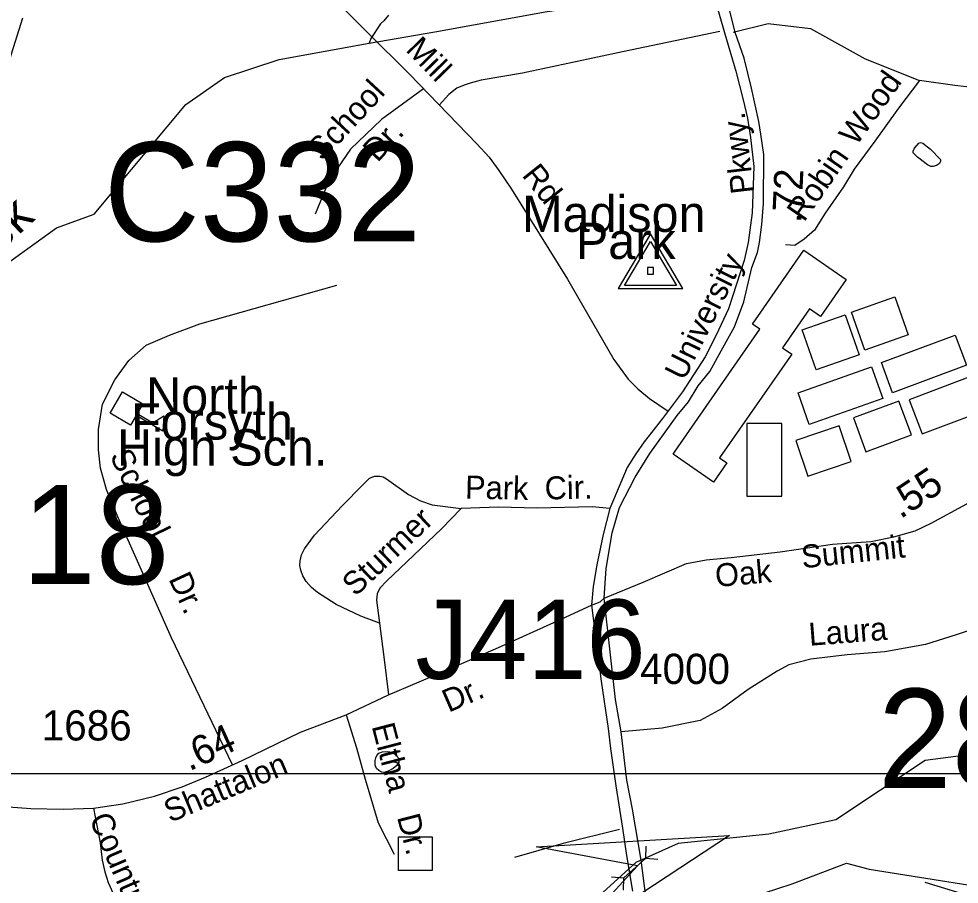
# Model space of a CAD drawing. Extents: x 1547597 to 1699558, y 810033 to 920809.
# Drawn here: x 1620538 to 1624425, y 882486 to 886062 of the extents above; entities that cross this region are included whole.
import ezdxf

# ---------------------------------------------------------------- set-up
doc = ezdxf.new("R2010")
doc.units = 0
for name, color, linetype in [('Exist Boundary Land Use Park Urban  Label', 7, 'Continuous'), ('Exist Cultural Educational Facility High CELL', 7, 'Continuous'), ('Exist Cultural Educational Facility High Label', 7, 'Continuous'), ('Exist Cultural Warehouse Building Footprint', 7, 'Continuous'), ('Exist Hydrographic Creek Single Shore', 7, 'Continuous'), ('Exist Hydrographic Creek Single Shore Label', 7, 'Continuous'), ('Exist Hydrographic Misc Water Feature', 7, 'Continuous'), ('Exist Road Non-System Structure Non-Sys Other CELL', 7, 'Continuous'), ('Exist Road Non-System Structure Non-Sys Other Number Label', 7, 'Continuous'), ('Exist Road Non-System Type 51', 7, 'Continuous'), ('Exist Road Non-System Type 51 Label', 7, 'Continuous'), ('Exist Road Secondary Mileage Hundredths English Label', 7, 'Continuous'), ('Exist Road Secondary Structure Culvert Attributed CELL', 7, 'Continuous'), ('Exist Road Secondary Structure Culvert CELL', 7, 'Continuous'), ('Exist Road Secondary Structure Culvert Number Label', 7, 'Continuous'), ('Exist Road Secondary Structure Standard Bridge Number Label', 7, 'Continuous'), ('Exist Road Secondary Type 51 Attributed', 7, 'Continuous'), ('Exist Road Secondary Type 51 Divided Attributed', 7, 'Continuous'), ('Exist Road Secondary Type 51 Label', 7, 'Continuous'), ('Exist Road Secondary Type 51 Number Label', 7, 'Continuous'), ('Exist Survey Geodetic Marker CELL', 7, 'Continuous'), ('Exist Utilities Electrical Transmission Line', 7, 'Continuous'), ('Prop DSN Text', 7, 'Continuous')]:
    doc.layers.add(name, color=color, linetype=linetype)

msp = doc.modelspace()

# ---------------------------------------------------------------- linework, layer by layer
at = {"layer": 'Exist Cultural Educational Facility High CELL'}
msp.add_lwpolyline([(1620966.1, 884520), (1621050.7, 884470.7), (1621027.6, 884430.9), (1621092.4, 884393.1), (1621137.1, 884421.5), (1621133.7, 884357.9), (1621022.7, 884422.6), (1620999.5, 884382.8), (1620914.9, 884432.2)], close=True, dxfattribs=at)
at = {"layer": 'Exist Cultural Warehouse Building Footprint'}
for points in [[(1623250.5, 884275.4), (1623600.8, 884779.4), (1623570.7, 884800.3), (1623783.5, 885106.5), (1623958.2, 884985.1), (1623852.2, 884832.5), (1623806.9, 884864), (1623694.9, 884702.8), (1623732.8, 884676.5), (1623434.8, 884247.9), (1623465.3, 884226.7), (1623409.9, 884147.1), (1623242.3, 884263.6)], [(1623980, 884850.3), (1624159.7, 884913.1), (1624214.7, 884755.9), (1624035, 884693.1)], [(1623776, 884776.7), (1623953.9, 884838.8), (1624011.8, 884672.9), (1623833.9, 884610.8)], [(1624103.6, 884641.1), (1624409.1, 884755.2), (1624455.6, 884630.6), (1624150.1, 884516.5)], [(1623759.2, 884516.2), (1624062.7, 884623.7), (1624109, 884493.1), (1623805.5, 884385.5)], [(1624494, 884592), (1624218.6, 884487.9), (1624272, 884346.7), (1624547.4, 884450.8)], [(1624176.1, 884482.5), (1623988, 884412.7), (1624039.9, 884272.8), (1624228, 884342.6)], [(1623547.6, 884389), (1623547.6, 884089.2), (1623692.1, 884089.2), (1623692.1, 884389)], [(1623929.2, 884379.9), (1623749.7, 884319.3), (1623799.3, 884172.3), (1623978.8, 884232.9)]]:
    msp.add_lwpolyline(points, close=True, dxfattribs=at)
at = {"layer": 'Exist Hydrographic Creek Single Shore'}
for points in [[(1620440.1, 885016), (1620693.3, 885198.5), (1620849.9, 885254.4), (1621227.8, 885708.3), (1621387.8, 885820), (1621613.8, 885894.2), (1621986.6, 885961), (1622257.8, 886009.1), (1622722.5, 886092.6), (1623152.9, 886155.4), (1623416.2, 886216.6), (1623820.5, 886585.8), (1623860.9, 886593), (1623906.3, 886627.4), (1623942.2, 886690), (1624047.7, 886763.2), (1624164.5, 886835), (1624263, 886913.8), (1624297.4, 886931), (1624388.2, 886945.1), (1624483.6, 886954.5)], [(1625377.5, 882467.3), (1625230.8, 882626.6), (1624908.8, 882915.5), (1624701.8, 883008.3), (1624526.8, 883028.3), (1624284.8, 882997.1), (1623914.8, 882751.9), (1623638.8, 882691.8), (1623262.8, 882653.5), (1623088.8, 882575), (1622562, 882096.8)]]:
    msp.add_lwpolyline(points, dxfattribs=at)
at = {"layer": 'Exist Hydrographic Misc Water Feature'}
for points in [[(1622065.4, 886077.6), (1622047.1, 886053.9), (1622032.9, 886042.2), (1621993.2, 885980.7), (1621986.6, 885961)], [(1624265.8, 885551.5), (1624274.9, 885548.1), (1624306.1, 885523.7), (1624348.1, 885481.4), (1624348.4, 885473.8), (1624343.9, 885464.1), (1624331.5, 885455.9), (1624316.2, 885452.1), (1624307.9, 885452.2), (1624294.4, 885459.3), (1624253.1, 885490.7), (1624234.9, 885508.3), (1624234.6, 885515.2), (1624240.5, 885527.5), (1624258.6, 885548.6), (1624265.8, 885551.5)], [(1622017.5, 883017.7), (1622026.1, 883027.5), (1622041.1, 883032.5), (1622062.8, 883034.2), (1622081.7, 883030.9), (1622095.3, 883022), (1622106.6, 883009.4), (1622109.4, 882999.9), (1622108.4, 882988.9), (1622099.9, 882976.3), (1622084.7, 882963.6), (1622064.7, 882952.8), (1622048.7, 882947), (1622038.2, 882948.3), (1622025.5, 882954.8), (1622016.6, 882963.6), (1622011.6, 882976.9), (1622011, 882996.5), (1622013.8, 883007.5), (1622017.5, 883017.7)]]:
    msp.add_lwpolyline(points, dxfattribs=at)
at = {"layer": 'Exist Road Non-System Structure Non-Sys Other CELL'}
msp.add_lwpolyline([(1622107.7, 882681.8), (1622246.7, 882681.8), (1622246.7, 882542.7), (1622107.7, 882542.7)], close=True, dxfattribs=at)
at = {"layer": 'Exist Road Non-System Type 51'}
for points in [[(1620740.1, 886623.4), (1620993.9, 886543.8), (1621240.3, 886451.8), (1621438.9, 886378.2), (1621527.2, 886348.7), (1621611.8, 886308.3), (1621670.6, 886282.5), (1621722.1, 886245.7), (1621799.3, 886186.8), (1622152.4, 885833.5), (1622430.8, 885545.7), (1622482.3, 885490.5), (1622522.8, 885435.3), (1622574.3, 885358), (1622806, 884986.3), (1622997.2, 884654.4), (1623056.1, 884573.4), (1623096.5, 884532.9), (1623144.3, 884492.5), (1623221.6, 884441)], [(1623436.1, 886010.3), (1623033.9, 885925.6), (1622620.4, 885837.8), (1622449.2, 885808.6), (1622403.2, 885796.1), (1622378.2, 885787.7), (1622348.9, 885775.2), (1622315.5, 885750.1), (1622275.8, 885706)], [(1623491.5, 886006.6), (1623635.2, 886042.6), (1623810.6, 886021.7), (1624036.2, 885896.3), (1624261, 885807.9)], [(1622211.2, 885772.7), (1622036.8, 885646.7), (1621909.5, 885524.1), (1621819.9, 885392), (1621763.4, 885255.1)], [(1624261, 885807.9), (1624173.8, 885692.8), (1624076.4, 885556.1), (1623991, 885441), (1623946.3, 885367.6), (1623871.1, 885258.5), (1623826.4, 885189), (1623784, 885151.4), (1623745.7, 885126), (1623706.6, 885127.5)], [(1624708, 885746.8), (1624600.3, 885764), (1624406.7, 885786.1), (1624261, 885807.9)], [(1621420.9, 882978.7), (1621169.3, 883504.3), (1620946.9, 884003.8), (1620900.8, 884117.2), (1620875.6, 884205.3), (1620867.2, 884280.9), (1620867.2, 884364.8), (1620884, 884469.8), (1620934.3, 884570.5), (1620993.1, 884650.3), (1621064.4, 884713.2), (1621160.9, 884755.2), (1621286.7, 884801.4), (1621853.1, 884960.9)], [(1622029.2, 883563.9), (1621951.5, 883592.7), (1621850.3, 883641.8), (1621772.8, 883690.8), (1621747.3, 883712.5), (1621725.3, 883737.1), (1621712.4, 883760.4), (1621703.9, 883782.8), (1621698.9, 883802.7), (1621700.2, 883821.5), (1621706.6, 883847), (1621718.9, 883871.2), (1621759.5, 883928.8), (1621874.8, 884049.5), (1621959.6, 884136.4), (1621985.9, 884162.1), (1621996.6, 884167.9), (1622009.9, 884171.8), (1622029.8, 884172.2), (1622043.9, 884169.5), (1622057.9, 884161.4), (1622149.1, 884096.4), (1622199, 884070.3), (1622246.5, 884053.2), (1622366.4, 884037.9)], [(1622366.4, 884037.9), (1622285.5, 883954.9), (1622142, 883818.5), (1622059.2, 883739.4), (1622030.8, 883709.7), (1622019.1, 883686), (1622016.3, 883660), (1622029.2, 883563.9)], [(1622981.6, 884038.8), (1622908.1, 884045.7), (1622680.2, 884040.3), (1622520.2, 884044.2), (1622366.4, 884037.9)], [(1622029.2, 883563.9), (1622048, 883414.1), (1622065.5, 883267.8)], [(1624533.9, 883561.4), (1624462.7, 883533), (1624412.4, 883516.5), (1624285.9, 883475.8), (1624117.8, 883445.8), (1623961.7, 883433.6), (1623811.6, 883415.2), (1623721.5, 883392.2), (1623672.5, 883366.4), (1623552.3, 883290.2), (1623445.5, 883211.5), (1623355, 883162.5), (1623196.9, 883130.3), (1623027.4, 883114.9)], [(1621891.7, 883186.1), (1621934.1, 883049.2), (1621969.5, 882920.3), (1622023.5, 882739.7), (1622089.7, 882609.1)], [(1620846.8, 882799.1), (1620873.6, 882655.9), (1620882.5, 882584.3), (1620893.7, 882537.3), (1620907.1, 882492.6), (1620934, 882434.4), (1620983.1, 882349.4), (1621018.9, 882266.6), (1621061.4, 882168.2), (1621139.7, 881940)], [(1623021.4, 882712.2), (1622787.7, 882653.1), (1622587.3, 882595.6)], [(1625069, 881748.8), (1625084.6, 881821.6), (1625087.2, 881912.6), (1625083.1, 881993.2), (1625057.6, 882037.5), (1625017.2, 882099.3), (1624962.4, 882159.8), (1624897.6, 882211.2), (1624824.9, 882271), (1624765.1, 882312.6), (1624694.9, 882356.9), (1624573.2, 882414.4), (1624415.7, 882452.2), (1624284.2, 882492.1)]]:
    msp.add_lwpolyline(points, dxfattribs=at)
at = {"layer": 'Exist Road Secondary Structure Culvert Attributed CELL'}
msp.add_lwpolyline([(1622676.5, 882640.5), (1623475.1, 882687.5), (1622807, 882247.5), (1623095.5, 882561.5)], close=True, dxfattribs=at)
at = {"layer": 'Exist Road Secondary Structure Culvert CELL'}
for p, q in [((1623130.3, 882642.7), (1623128.8, 882592)), ((1623038.6, 882511.5), (1623128.8, 882592)), ((1623179.4, 882587.7), (1623128.8, 882592)), ((1622988, 882515.8), (1623038.6, 882511.5)), ((1623037, 882460.8), (1623038.6, 882511.5))]:
    msp.add_line(p, q, dxfattribs=at)
at = {"layer": 'Exist Road Secondary Type 51 Attributed'}
for points in [[(1620553.6, 886065.3), (1620499, 885893.8)], [(1622958.2, 883668), (1623118.7, 883733.5), (1623297.4, 883811.5), (1623379, 883826.1), (1623482.9, 883835.3), (1623684.6, 883859.7), (1623901.6, 883890.3), (1624060.5, 883902.6), (1624155.2, 883920.9), (1624243.8, 883945.4), (1624308.7, 883977.8), (1624457, 884057.2), (1624600.7, 884164.6), (1624867.3, 884330.9), (1625051.6, 884453.4), (1625198.9, 884535.8), (1625287.5, 884566.4), (1625347.1, 884581.4), (1625411.2, 884593.6), (1625493.7, 884602.8), (1625563.2, 884611.8), (1625664.9, 884617.2)], [(1619788.1, 882980), (1619958.4, 882937.4), (1620087.5, 882897.7), (1620259.1, 882850.9), (1620379.7, 882828.2), (1620495.7, 882804.9), (1620587.4, 882798.2), (1620721.6, 882795.9), (1620846.8, 882799.1), (1620967.5, 882818.3), (1621099.4, 882849.6), (1621213.4, 882887.7), (1621309.6, 882927.9), (1621461.6, 882997.3), (1621702.5, 883113.6), (1621891.7, 883186.1), (1622065.5, 883267.8), (1622283.5, 883360), (1622520.6, 883463.3), (1622765, 883573.5), (1622904.7, 883638.2)], [(1622904.7, 883638.2), (1622940.4, 883652.3)]]:
    msp.add_lwpolyline(points, dxfattribs=at)
at = {"layer": 'Exist Road Secondary Type 51 Divided Attributed'}
for points in [[(1623409.9, 886163.8), (1623456.6, 886000.4), (1623502, 885846.5), (1623531.7, 885727.3), (1623549.8, 885651.4), (1623562.6, 885572), (1623576.5, 885452.4), (1623569.3, 885260.5), (1623552.7, 885137.8), (1623536.5, 885063.1), (1623471.3, 884863), (1623420.7, 884754.1), (1623374.7, 884665.6), (1623281, 884520.7), (1623198.9, 884410.5), (1623123.5, 884313.6), (1623088.8, 884264.6), (1623053.3, 884207.2), (1622981.6, 884038.8), (1622952.9, 883930.4), (1622926.7, 883805.9), (1622911.7, 883715.5), (1622904.7, 883638.2)], [(1622940.4, 883652.3), (1622958.2, 883668), (1622959.7, 883708.5), (1622965.3, 883790.1), (1622990.3, 883938.3), (1623020.9, 884043.1), (1623085.9, 884167.4), (1623146.9, 884265.3), (1623259, 884422.1), (1623305.8, 884478.8), (1623346.3, 884544.8), (1623393.8, 884605.1), (1623440.6, 884689.5), (1623496.3, 884789.5), (1623535.3, 884892.4), (1623567.7, 885034.7), (1623591.7, 885096.7), (1623600.2, 885137.8), (1623609.8, 885212.3), (1623616.2, 885299.6), (1623617.2, 885501), (1623605.2, 885585.4), (1623597.4, 885637.9), (1623566.5, 885776.2), (1623536, 885899), (1623499.1, 886006.1), (1623455.8, 886181.3)], [(1622904.7, 883638.2), (1622944.5, 883324.6), (1622973.5, 883128.9), (1622984.1, 883046.7), (1623006.1, 882892.7), (1623032.7, 882717.5), (1623050.5, 882604), (1623074.9, 882456.5)], [(1623128.6, 882445.7), (1623110.2, 882584.2), (1623075, 882795.3), (1623051.4, 882915.7), (1623027.4, 883114.9), (1623004, 883249.5), (1622958.2, 883668)]]:
    msp.add_lwpolyline(points, dxfattribs=at)
at = {"layer": 'Exist Survey Geodetic Marker CELL'}
for points in [[(1623283.1, 884948), (1623149.1, 885174.1), (1623015.7, 884948)], [(1623257.2, 884960.1), (1623041.7, 884960.1), (1623149.1, 885142.3)], [(1623161.5, 885006.7), (1623161.5, 885035), (1623137.2, 885035), (1623137.2, 885006.7)]]:
    msp.add_lwpolyline(points, close=True, dxfattribs=at)
at = {"layer": 'Exist Utilities Electrical Transmission Line'}
msp.add_lwpolyline([(1623616.3, 882448.8), (1623734.7, 882487.4), (1623959.6, 882572.7), (1624053.1, 882547.8), (1624729.5, 882440)], dxfattribs=at)
at = {"layer": 'Prop DSN Text'}
msp.add_lwpolyline([(1626611.4, 896210.8), (1626611.4, 882941.2), (1617615.4, 882941.2), (1617615.4, 896210.8)], close=True, dxfattribs=at)

# ---------------------------------------------------------------- texts
at = {"layer": 'Exist Boundary Land Use Park Urban  Label'}
for s, p in [('Madison', (1622618.4, 885181.8)), ('Park', (1622840.6, 885069.6))]:
    msp.add_text(s, height=150, dxfattribs=at).set_placement(p)
at = {"layer": 'Exist Cultural Educational Facility High Label'}
for s, p in [('North', (1621064.2, 884429.9)), ('Forsyth', (1621002.2, 884323)), ('High Sch.', (1620943.7, 884216))]:
    msp.add_text(s, height=150, dxfattribs=at).set_placement(p)
at = {"layer": 'Exist Hydrographic Creek Single Shore Label'}
msp.add_text('Creek', height=150, rotation=43.0569, dxfattribs=at).set_placement((1620217.8, 884868.6))
at = {"layer": 'Exist Road Non-System Structure Non-Sys Other Number Label'}
msp.add_text('J416', height=328.08, dxfattribs=at).set_placement((1622177.2, 883334))
at = {"layer": 'Exist Road Non-System Type 51 Label'}
for s, rotation, p in [('Mill', 314.3448, (1622133.5, 885931.3)), ('Wood', 54.5217, (1623999.4, 885532.8)), ('School', 47.1963, (1621793.2, 885470)), ('Dr.', 47.1963, (1622020.7, 885465.5)), ('Robin', 55.4105, (1623784.1, 885219)), ('Rd.', 308.572, (1622614.5, 885414.7)), ('School', 295.9309, (1620912.1, 884256.1)), ('Cir.', 1.352, (1622712.6, 884075.3)), ('Park', 358.6211, (1622381.8, 884079.9)), ('Sturmer', 43.5499, (1621929.6, 883671.4)), ('Dr.', 294.7328, (1621155.5, 883747.8)), ('Laura', 4.4816, (1623806.5, 883470.8)), ('Eltha', 284.6129, (1621996, 883138.9)), ('Countryside', 293.5159, (1620826.8, 882756.4)), ('Dr.', 284.4327, (1622100.7, 882763.6))]:
    msp.add_text(s, height=95, rotation=rotation, dxfattribs=at).set_placement(p)
at = {"layer": 'Exist Road Secondary Mileage Hundredths English Label'}
for s, rotation, p in [('.72', 87.4072, (1623771.4, 885217)), ('.55', 33.4435, (1624182, 883992.8)), ('.64', 24.5204, (1621242.4, 882951.4))]:
    msp.add_text(s, height=120, rotation=rotation, dxfattribs=at).set_placement(p)
at = {"layer": 'Exist Road Secondary Structure Culvert Number Label'}
msp.add_text('C332', height=410.1, dxfattribs=at).set_placement((1620889.7, 885142.5))
at = {"layer": 'Exist Road Secondary Structure Standard Bridge Number Label'}
for s, p in [('18', (1620550.6, 883725.8)), ('282', (1624089.4, 882883.4))]:
    msp.add_text(s, height=410.1, dxfattribs=at).set_placement(p)
at = {"layer": 'Exist Road Secondary Type 51 Label'}
for s, rotation, p in [('Pkwy.', 96.6054, (1623577.1, 885344.2)), ('University', 63.6293, (1623288.2, 884562.6)), ('Summit', 6.0838, (1623777.6, 883791)), ('Oak', 5.1328, (1623420.4, 883713.5)), ('Dr.', 23.537, (1622314.5, 883193.7)), ('Shattalon', 22.7094, (1621162.8, 882738.8))]:
    msp.add_text(s, height=95, rotation=rotation, dxfattribs=at).set_placement(p)
at = {"layer": 'Exist Road Secondary Type 51 Number Label'}
for s, p in [('4000', (1623106, 883313.1)), ('1686', (1620632.6, 883079.5))]:
    msp.add_text(s, height=125, dxfattribs=at).set_placement(p)

doc.saveas('drawing.dxf')
